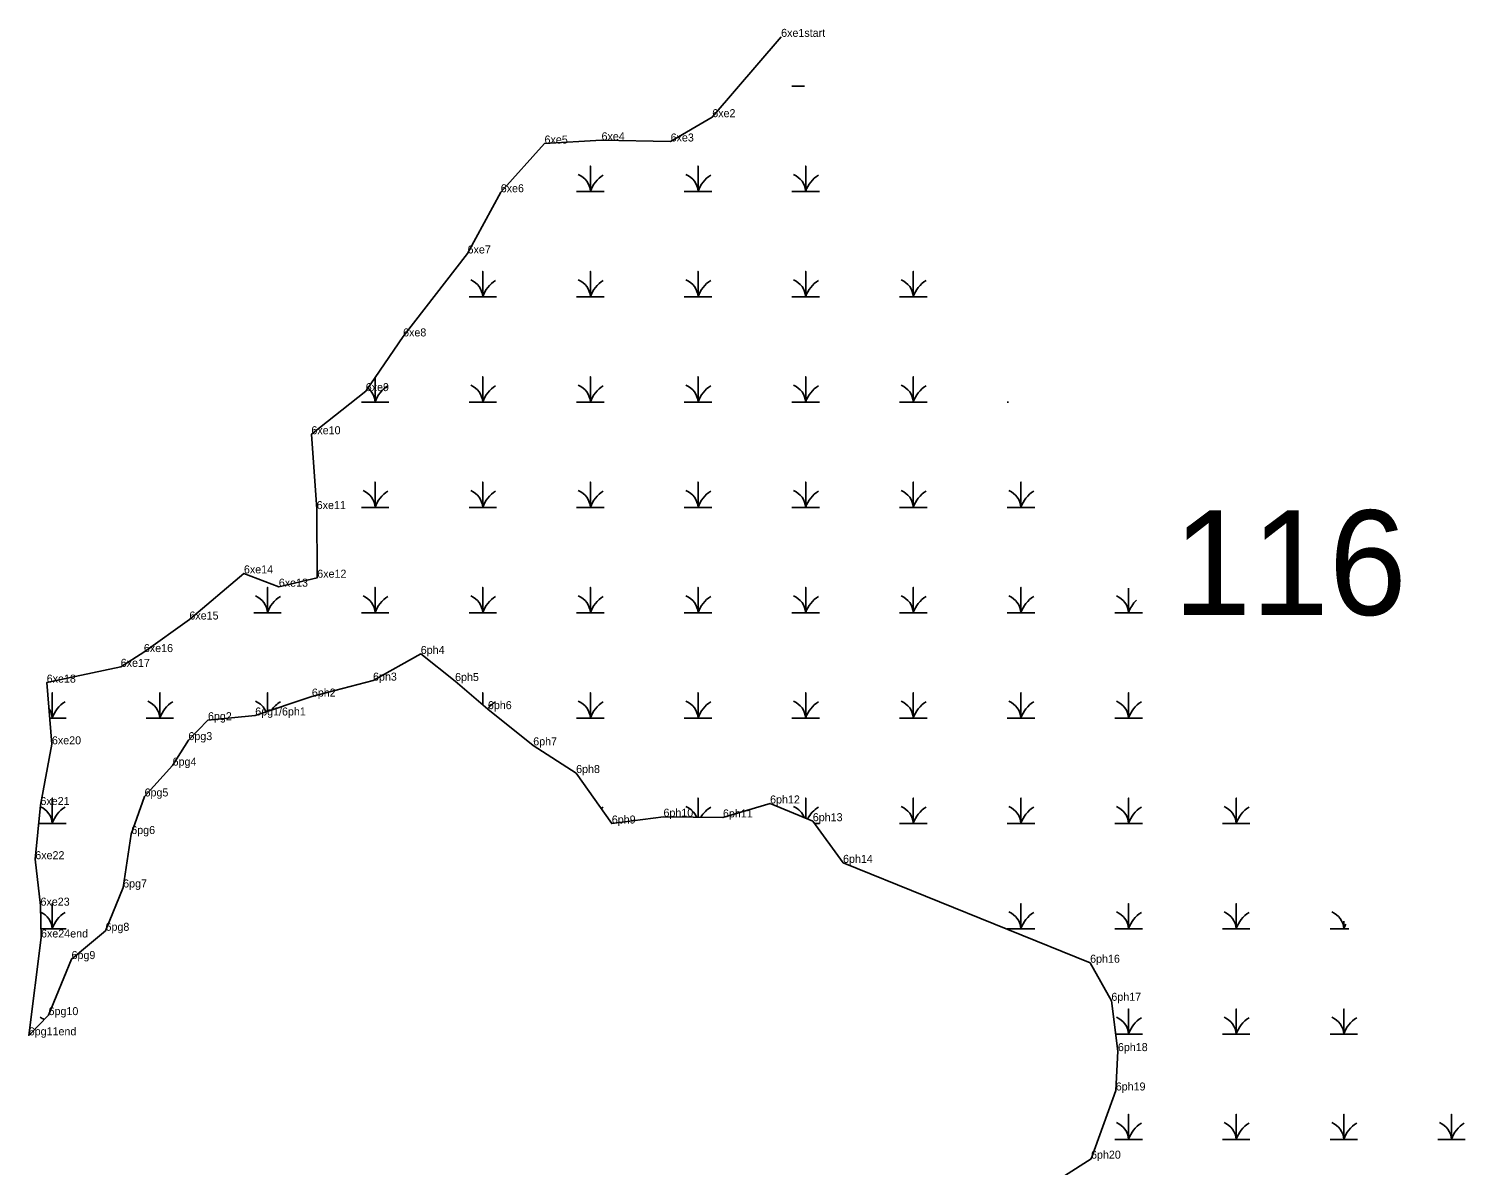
# Model space of a CAD drawing. Extents: x 2072529 to 2268796, y 436423 to 470397.
# Drawn here: x 2149029 to 2149926, y 441098 to 441808 of the extents above; entities that cross this region are included whole.
import ezdxf

# ---------------------------------------------------------------- set-up
doc = ezdxf.new("R2010")
doc.units = 0
for name, color, linetype in [('Default', 7, 'Continuous'), ('Exist Environmental Wetland Boundary', 7, 'Continuous'), ('Exist Environmental Wetland Boundary Cogo Comment', 7, 'Continuous'), ('Exist Environmental Wetland Boundary Cogo Point CELL', 7, 'Continuous'), ('Exist Hydro Swamp or Marsh', 7, 'Continuous')]:
    doc.layers.add(name, color=color, linetype=linetype)

msp = doc.modelspace()

# ---------------------------------------------------------------- linework, layer by layer
at = {"layer": 'Exist Environmental Wetland Boundary'}
for points in [[(2149498.89, 441803.15), (2149455.85, 441752.97), (2149429.84, 441737.79), (2149386.67, 441738.53), (2149351.05, 441736.5), (2149323.69, 441706.08), (2149302.99, 441667.83), (2149262.68, 441616.03), (2149239.35, 441581.88), (2149205.38, 441554.93), (2149208.7, 441508.19), (2149209.04, 441465.32), (2149185.04, 441459.71), (2149163.24, 441468.02), (2149129.16, 441439.2), (2149100.72, 441418.87), (2149086.26, 441409.64), (2149040.01, 441399.78), (2149043.27, 441361.26), (2149036.08, 441323.34), (2149032.87, 441289.49), (2149036.13, 441260.48), (2149036.45, 441240.61)], [(2149036.45, 441240.61), (2149028.78, 441179.47), (2149041.18, 441192.09), (2149055.52, 441227.12), (2149076.76, 441244.76), (2149087.77, 441271.82), (2149092.85, 441305.22), (2149101.14, 441328.7), (2149118.68, 441347.94), (2149128.55, 441363.88), (2149140.78, 441376.31), (2149170.29, 441379.27), (2149205.69, 441391.07), (2149243.9, 441401.04), (2149273.72, 441417.68), (2149295.17, 441400.8), (2149315.67, 441383.22), (2149343.99, 441360.61), (2149370.8, 441343.32), (2149393.09, 441311.77), (2149425.37, 441316.04), (2149462.53, 441315.6), (2149491.99, 441324.3), (2149518.68, 441313.23), (2149537.57, 441287.2)], [(2149628.15, 441061.32), (2149692.51, 441102.42), (2149707.95, 441145.03), (2149709.3, 441169.61), (2149705.22, 441201.05), (2149691.95, 441224.82), (2149537.57, 441287.2)]]:
    msp.add_lwpolyline(points, dxfattribs=at)
at = {"layer": 'Exist Environmental Wetland Boundary Cogo Point CELL'}
for p, q in [((2149498.59, 441803.15), (2149498.59, 441803.15)), ((2149455.85, 441752.97), (2149455.85, 441752.97)), ((2149351.05, 441736.5), (2149351.05, 441736.5)), ((2149386.67, 441738.53), (2149386.67, 441738.53)), ((2149429.84, 441737.79), (2149429.84, 441737.79)), ((2149323.69, 441706.08), (2149323.69, 441706.08)), ((2149302.99, 441667.83), (2149302.99, 441667.83)), ((2149262.68, 441616.03), (2149262.68, 441616.03)), ((2149239.35, 441581.88), (2149239.35, 441581.88)), ((2149205.38, 441554.93), (2149205.38, 441554.93)), ((2149208.7, 441508.19), (2149208.7, 441508.19)), ((2149163.24, 441468.02), (2149163.24, 441468.02)), ((2149209.04, 441465.32), (2149209.04, 441465.32)), ((2149185.04, 441459.71), (2149185.04, 441459.71)), ((2149129.16, 441439.2), (2149129.16, 441439.2)), ((2149100.72, 441418.87), (2149100.72, 441418.87)), ((2149273.72, 441417.68), (2149273.72, 441417.68)), ((2149086.26, 441409.64), (2149086.26, 441409.64)), ((2149243.9, 441401.04), (2149243.9, 441401.04)), ((2149295.17, 441400.8), (2149295.17, 441400.8)), ((2149040.01, 441399.78), (2149040.01, 441399.78)), ((2149205.69, 441391.07), (2149205.69, 441391.07)), ((2149315.67, 441383.22), (2149315.67, 441383.22)), ((2149140.78, 441376.31), (2149140.78, 441376.31)), ((2149170.29, 441379.27), (2149170.29, 441379.27)), ((2149043.27, 441361.26), (2149043.27, 441361.26)), ((2149128.55, 441363.88), (2149128.55, 441363.88)), ((2149343.99, 441360.61), (2149343.99, 441360.61)), ((2149118.68, 441347.94), (2149118.68, 441347.94)), ((2149370.8, 441343.32), (2149370.8, 441343.32)), ((2149036.08, 441323.34), (2149036.08, 441323.34)), ((2149101.14, 441328.7), (2149101.14, 441328.7)), ((2149491.99, 441324.3), (2149491.99, 441324.3)), ((2149393.09, 441311.77), (2149393.09, 441311.77)), ((2149425.37, 441316.04), (2149425.37, 441316.04)), ((2149462.53, 441315.6), (2149462.53, 441315.6)), ((2149518.68, 441313.23), (2149518.68, 441313.23)), ((2149092.85, 441305.22), (2149092.85, 441305.22)), ((2149032.87, 441289.49), (2149032.87, 441289.49)), ((2149537.57, 441287.2), (2149537.57, 441287.2)), ((2149087.77, 441271.82), (2149087.77, 441271.82)), ((2149036.13, 441260.48), (2149036.13, 441260.48)), ((2149036.45, 441240.61), (2149036.45, 441240.61)), ((2149076.76, 441244.76), (2149076.76, 441244.76)), ((2149055.52, 441227.12), (2149055.52, 441227.12)), ((2149691.95, 441224.82), (2149691.95, 441224.82)), ((2149705.22, 441201.05), (2149705.22, 441201.05)), ((2149041.18, 441192.09), (2149041.18, 441192.09)), ((2149028.78, 441179.47), (2149028.78, 441179.47)), ((2149709.3, 441169.61), (2149709.3, 441169.61)), ((2149707.95, 441145.03), (2149707.95, 441145.03)), ((2149692.51, 441102.42), (2149692.51, 441102.42))]:
    msp.add_line(p, q, dxfattribs=at)
at = {"layer": 'Exist Hydro Swamp or Marsh'}
for points in [[(2149505.63, 441772.44), (2149513.41, 441772.44)], [(2149371.13, 441706.64), (2149379.73, 441706.64), (2149379.73, 441722.42), (2149379.73, 441706.64), (2149388.33, 441706.64)], [(2149438.38, 441706.64), (2149446.98, 441706.64), (2149446.98, 441722.42), (2149446.98, 441706.64), (2149455.58, 441706.64)], [(2149505.63, 441706.64), (2149514.23, 441706.64), (2149514.23, 441722.42), (2149514.23, 441706.64), (2149522.83, 441706.64)], [(2149303.88, 441640.84), (2149312.48, 441640.84), (2149312.48, 441656.62), (2149312.48, 441640.84), (2149321.08, 441640.84)], [(2149371.13, 441640.84), (2149379.73, 441640.84), (2149379.73, 441656.62), (2149379.73, 441640.84), (2149388.33, 441640.84)], [(2149438.38, 441640.84), (2149446.98, 441640.84), (2149446.98, 441656.62), (2149446.98, 441640.84), (2149455.58, 441640.84)], [(2149505.63, 441640.84), (2149514.23, 441640.84), (2149514.23, 441656.62), (2149514.23, 441640.84), (2149522.83, 441640.84)], [(2149572.88, 441640.84), (2149581.48, 441640.84), (2149581.48, 441656.62), (2149581.48, 441640.84), (2149590.08, 441640.84)], [(2149236.63, 441575.04), (2149245.23, 441575.04), (2149245.23, 441590.49)], [(2149245.23, 441590.49), (2149245.23, 441575.04), (2149253.83, 441575.04)], [(2149303.88, 441575.04), (2149312.48, 441575.04), (2149312.48, 441590.82), (2149312.48, 441575.04), (2149321.08, 441575.04)], [(2149371.13, 441575.04), (2149379.73, 441575.04), (2149379.73, 441590.82), (2149379.73, 441575.04), (2149388.33, 441575.04)], [(2149438.38, 441575.04), (2149446.98, 441575.04), (2149446.98, 441590.82), (2149446.98, 441575.04), (2149455.58, 441575.04)], [(2149505.63, 441575.04), (2149514.23, 441575.04), (2149514.23, 441590.82), (2149514.23, 441575.04), (2149522.83, 441575.04)], [(2149572.88, 441575.04), (2149581.48, 441575.04), (2149581.48, 441590.82), (2149581.48, 441575.04), (2149590.08, 441575.04)], [(2149640.13, 441575.04), (2149640.94, 441575.04)], [(2149236.63, 441509.24), (2149245.23, 441509.24), (2149245.23, 441525.02), (2149245.23, 441509.24), (2149253.83, 441509.24)], [(2149303.88, 441509.24), (2149312.48, 441509.24), (2149312.48, 441525.02), (2149312.48, 441509.24), (2149321.08, 441509.24)], [(2149371.13, 441509.24), (2149379.73, 441509.24), (2149379.73, 441525.02), (2149379.73, 441509.24), (2149388.33, 441509.24)], [(2149438.38, 441509.24), (2149446.98, 441509.24), (2149446.98, 441525.02), (2149446.98, 441509.24), (2149455.58, 441509.24)], [(2149505.63, 441509.24), (2149514.23, 441509.24), (2149514.23, 441525.02), (2149514.23, 441509.24), (2149522.83, 441509.24)], [(2149572.88, 441509.24), (2149581.48, 441509.24), (2149581.48, 441525.02), (2149581.48, 441509.24), (2149590.08, 441509.24)], [(2149640.13, 441509.24), (2149648.73, 441509.24), (2149648.73, 441525.02), (2149648.73, 441509.24), (2149657.33, 441509.24)], [(2149169.38, 441443.44), (2149177.98, 441443.44), (2149177.98, 441459.22), (2149177.98, 441443.44), (2149186.58, 441443.44)], [(2149236.63, 441443.44), (2149245.23, 441443.44), (2149245.23, 441459.22), (2149245.23, 441443.44), (2149253.83, 441443.44)], [(2149303.88, 441443.44), (2149312.48, 441443.44), (2149312.48, 441459.22), (2149312.48, 441443.44), (2149321.08, 441443.44)], [(2149371.13, 441443.44), (2149379.73, 441443.44), (2149379.73, 441459.22), (2149379.73, 441443.44), (2149388.33, 441443.44)], [(2149438.38, 441443.44), (2149446.98, 441443.44), (2149446.98, 441459.22), (2149446.98, 441443.44), (2149455.58, 441443.44)], [(2149505.63, 441443.44), (2149514.23, 441443.44), (2149514.23, 441459.22), (2149514.23, 441443.44), (2149522.83, 441443.44)], [(2149572.88, 441443.44), (2149581.48, 441443.44), (2149581.48, 441459.22), (2149581.48, 441443.44), (2149590.08, 441443.44)], [(2149640.13, 441443.44), (2149648.73, 441443.44), (2149648.73, 441459.22), (2149648.73, 441443.44), (2149657.33, 441443.44)], [(2149707.38, 441443.44), (2149715.98, 441443.44), (2149715.98, 441458.88)], [(2149715.98, 441458.88), (2149715.98, 441443.44), (2149724.58, 441443.44)], [(2149041.88, 441377.64), (2149043.48, 441377.64), (2149043.48, 441393.42), (2149043.48, 441377.64), (2149052.08, 441377.64)], [(2149102.13, 441377.64), (2149110.73, 441377.64), (2149110.73, 441393.42), (2149110.73, 441377.64), (2149119.33, 441377.64)], [(2149177.98, 441381.84), (2149177.98, 441393.42), (2149177.98, 441381.84)], [(2149312.48, 441385.95), (2149312.48, 441393.42), (2149312.48, 441385.95)], [(2149371.13, 441377.64), (2149379.73, 441377.64), (2149379.73, 441393.42), (2149379.73, 441377.64), (2149388.33, 441377.64)], [(2149438.38, 441377.64), (2149446.98, 441377.64), (2149446.98, 441393.42), (2149446.98, 441377.64), (2149455.58, 441377.64)], [(2149505.63, 441377.64), (2149514.23, 441377.64), (2149514.23, 441393.42), (2149514.23, 441377.64), (2149522.83, 441377.64)], [(2149572.88, 441377.64), (2149581.48, 441377.64), (2149581.48, 441393.42), (2149581.48, 441377.64), (2149590.08, 441377.64)], [(2149640.13, 441377.64), (2149648.73, 441377.64), (2149648.73, 441393.42), (2149648.73, 441377.64), (2149657.33, 441377.64)], [(2149707.38, 441377.64), (2149715.98, 441377.64), (2149715.98, 441393.42), (2149715.98, 441377.64), (2149724.58, 441377.64)], [(2149034.99, 441311.84), (2149043.48, 441311.84), (2149043.48, 441327.62), (2149043.48, 441311.84), (2149052.08, 441311.84)], [(2149446.98, 441315.79), (2149446.98, 441327.62), (2149446.98, 441315.79)], [(2149514.23, 441315.07), (2149514.23, 441327.62), (2149514.23, 441315.07)], [(2149572.88, 441311.84), (2149581.48, 441311.84), (2149581.48, 441327.62), (2149581.48, 441311.84), (2149590.08, 441311.84)], [(2149640.13, 441311.84), (2149648.73, 441311.84), (2149648.73, 441327.62), (2149648.73, 441311.84), (2149657.33, 441311.84)], [(2149707.38, 441311.84), (2149715.98, 441311.84), (2149715.98, 441327.62), (2149715.98, 441311.84), (2149724.58, 441311.84)], [(2149774.63, 441311.84), (2149783.23, 441311.84), (2149783.23, 441327.62), (2149783.23, 441311.84), (2149791.83, 441311.84)], [(2149519.68, 441311.84), (2149522.83, 441311.84)], [(2149036.37, 441246.04), (2149043.48, 441246.04), (2149043.48, 441261.82), (2149043.48, 441246.04), (2149052.08, 441246.04)], [(2149640.13, 441246.04), (2149648.73, 441246.04), (2149648.73, 441261.82), (2149648.73, 441246.04), (2149657.33, 441246.04)], [(2149707.38, 441246.04), (2149715.98, 441246.04), (2149715.98, 441261.82), (2149715.98, 441246.04), (2149724.58, 441246.04)], [(2149774.63, 441246.04), (2149783.23, 441246.04), (2149783.23, 441261.82), (2149783.23, 441246.04), (2149791.83, 441246.04)], [(2149841.88, 441246.04), (2149850.48, 441246.04), (2149850.48, 441250.7)], [(2149850.48, 441250.7), (2149850.48, 441246.04), (2149853.49, 441246.04)], [(2149707.92, 441180.24), (2149715.98, 441180.24), (2149715.98, 441196.02), (2149715.98, 441180.24), (2149724.58, 441180.24)], [(2149774.63, 441180.24), (2149783.23, 441180.24), (2149783.23, 441196.02), (2149783.23, 441180.24), (2149791.83, 441180.24)], [(2149841.88, 441180.24), (2149850.48, 441180.24), (2149850.48, 441196.02), (2149850.48, 441180.24), (2149859.08, 441180.24)], [(2149707.38, 441114.44), (2149715.98, 441114.44), (2149715.98, 441130.22), (2149715.98, 441114.44), (2149724.58, 441114.44)], [(2149774.63, 441114.44), (2149783.23, 441114.44), (2149783.23, 441130.22), (2149783.23, 441114.44), (2149791.83, 441114.44)], [(2149841.88, 441114.44), (2149850.48, 441114.44), (2149850.48, 441130.22), (2149850.48, 441114.44), (2149859.08, 441114.44)], [(2149909.13, 441114.44), (2149917.73, 441114.44), (2149917.73, 441130.22), (2149917.73, 441114.44), (2149926.33, 441114.44)]]:
    msp.add_lwpolyline(points, dxfattribs=at)
for centre, radius, start, end in [((2149367.47, 441705.76), 12.3, 4.14034, 67.53497), ((2149397.97, 441700.58), 19.22, 122.12745, 161.62219), ((2149434.72, 441705.76), 12.3, 4.14034, 67.53497), ((2149465.22, 441700.58), 19.22, 122.12745, 161.62219), ((2149501.97, 441705.76), 12.3, 4.14034, 67.53497), ((2149532.47, 441700.58), 19.22, 122.12745, 161.62219), ((2149300.22, 441639.96), 12.3, 4.14034, 67.53497), ((2149330.72, 441634.78), 19.22, 122.12745, 161.62219), ((2149367.47, 441639.96), 12.3, 4.14034, 67.53497), ((2149397.97, 441634.78), 19.22, 122.12745, 161.62219), ((2149434.72, 441639.96), 12.3, 4.14034, 67.53497), ((2149465.22, 441634.78), 19.22, 122.12745, 161.62219), ((2149501.97, 441639.96), 12.3, 4.14034, 67.53497), ((2149532.47, 441634.78), 19.22, 122.12745, 161.62219), ((2149569.22, 441639.96), 12.3, 4.14034, 67.53497), ((2149599.72, 441634.78), 19.22, 122.12745, 161.62219), ((2149232.97, 441574.16), 12.3, 4.14034, 51.38979), ((2149263.47, 441568.98), 19.22, 122.12745, 161.62219), ((2149300.22, 441574.16), 12.3, 4.14034, 67.53497), ((2149330.72, 441568.98), 19.22, 122.12745, 161.62219), ((2149367.47, 441574.16), 12.3, 4.14034, 67.53497), ((2149397.97, 441568.98), 19.22, 122.12745, 161.62219), ((2149434.72, 441574.16), 12.3, 4.14034, 67.53497), ((2149465.22, 441568.98), 19.22, 122.12745, 161.62219), ((2149501.97, 441574.16), 12.3, 4.14034, 67.53497), ((2149532.47, 441568.98), 19.22, 122.12745, 161.62219), ((2149569.22, 441574.16), 12.3, 4.14034, 67.53497), ((2149599.72, 441568.98), 19.22, 122.12745, 161.62219), ((2149232.97, 441508.36), 12.3, 4.14034, 67.53497), ((2149263.47, 441503.18), 19.22, 122.12745, 161.62219), ((2149300.22, 441508.36), 12.3, 4.14034, 67.53497), ((2149330.72, 441503.18), 19.22, 122.12745, 161.62219), ((2149367.47, 441508.36), 12.3, 4.14034, 67.53497), ((2149397.97, 441503.18), 19.22, 122.12745, 161.62219), ((2149434.72, 441508.36), 12.3, 4.14034, 67.53497), ((2149465.22, 441503.18), 19.22, 122.12745, 161.62219), ((2149501.97, 441508.36), 12.3, 4.14034, 67.53497), ((2149532.47, 441503.18), 19.22, 122.12745, 161.62219), ((2149569.22, 441508.36), 12.3, 4.14034, 67.53497), ((2149599.72, 441503.18), 19.22, 122.12745, 161.62219), ((2149636.47, 441508.36), 12.3, 4.14034, 67.53497), ((2149666.97, 441503.18), 19.22, 122.12745, 161.62219), ((2149165.72, 441442.56), 12.3, 4.14034, 67.53497), ((2149196.22, 441437.38), 19.22, 122.12745, 161.62219), ((2149232.97, 441442.56), 12.3, 4.14034, 67.53497), ((2149263.47, 441437.38), 19.22, 122.12745, 161.62219), ((2149300.22, 441442.56), 12.3, 4.14034, 67.53497), ((2149330.72, 441437.38), 19.22, 122.12745, 161.62219), ((2149367.47, 441442.56), 12.3, 4.14034, 67.53497), ((2149397.97, 441437.38), 19.22, 122.12745, 161.62219), ((2149434.72, 441442.56), 12.3, 4.14034, 67.53497), ((2149465.22, 441437.38), 19.22, 122.12745, 161.62219), ((2149501.97, 441442.56), 12.3, 4.14034, 67.53497), ((2149532.47, 441437.38), 19.22, 122.12745, 161.62219), ((2149569.22, 441442.56), 12.3, 4.14034, 67.53497), ((2149599.72, 441437.38), 19.22, 122.12745, 161.62219), ((2149636.47, 441442.56), 12.3, 4.14034, 67.53497), ((2149666.97, 441437.38), 19.22, 122.12745, 161.62219), ((2149703.72, 441442.56), 12.3, 4.14034, 67.53497), ((2149734.22, 441437.38), 19.22, 133.82698, 161.62219), ((2149031.22, 441376.76), 12.3, 4.14034, 34.34951), ((2149061.72, 441371.58), 19.22, 122.12745, 161.62219), ((2149098.47, 441376.76), 12.3, 4.14034, 67.53497), ((2149128.97, 441371.58), 19.22, 122.12745, 161.62219), ((2149165.72, 441376.76), 12.3, 22.8213, 67.53497), ((2149196.22, 441371.58), 19.22, 122.12745, 144.72138), ((2149330.72, 441371.58), 19.22, 122.12745, 142.26709), ((2149367.47, 441376.76), 12.3, 4.14034, 67.53497), ((2149397.97, 441371.58), 19.22, 122.12745, 161.62219), ((2149434.72, 441376.76), 12.3, 4.14034, 67.53497), ((2149465.22, 441371.58), 19.22, 122.12745, 161.62219), ((2149501.97, 441376.76), 12.3, 4.14034, 67.53497), ((2149532.47, 441371.58), 19.22, 122.12745, 161.62219), ((2149569.22, 441376.76), 12.3, 4.14034, 67.53497), ((2149599.72, 441371.58), 19.22, 122.12745, 161.62219), ((2149636.47, 441376.76), 12.3, 4.14034, 67.53497), ((2149666.97, 441371.58), 19.22, 122.12745, 161.62219), ((2149703.72, 441376.76), 12.3, 4.14034, 67.53497), ((2149734.22, 441371.58), 19.22, 122.12745, 161.62219), ((2149031.22, 441310.96), 12.3, 4.14034, 67.18997), ((2149061.72, 441305.78), 19.22, 122.12745, 161.62219), ((2149397.97, 441305.78), 19.22, 122.12745, 126.84388), ((2149434.72, 441310.96), 12.3, 23.17927, 67.53497), ((2149465.22, 441305.78), 19.22, 122.12745, 148.7194), ((2149501.97, 441310.96), 12.3, 21.21002, 67.53497), ((2149532.47, 441305.78), 19.22, 122.12745, 152.72334), ((2149569.22, 441310.96), 12.3, 4.14034, 67.53497), ((2149599.72, 441305.78), 19.22, 122.12745, 161.62219), ((2149636.47, 441310.96), 12.3, 4.14034, 67.53497), ((2149666.97, 441305.78), 19.22, 122.12745, 161.62219), ((2149703.72, 441310.96), 12.3, 4.14034, 67.53497), ((2149734.22, 441305.78), 19.22, 122.12745, 161.62219), ((2149770.97, 441310.96), 12.3, 4.14034, 67.53497), ((2149801.47, 441305.78), 19.22, 122.12745, 161.62219), ((2149031.22, 441245.16), 12.3, 4.14034, 66.11235), ((2149061.72, 441239.98), 19.22, 122.12745, 161.62219), ((2149636.47, 441245.16), 12.3, 4.14034, 67.53497), ((2149666.97, 441239.98), 19.22, 122.12745, 161.62219), ((2149703.72, 441245.16), 12.3, 4.14034, 67.53497), ((2149734.22, 441239.98), 19.22, 122.12745, 161.62219), ((2149770.97, 441245.16), 12.3, 4.14034, 67.53497), ((2149801.47, 441239.98), 19.22, 122.12745, 161.62219), ((2149838.22, 441245.16), 12.3, 4.14034, 67.53497), ((2149868.72, 441239.98), 19.22, 152.51226, 161.62219), ((2149031.22, 441179.36), 12.3, 53.99833, 67.53497), ((2149703.72, 441179.36), 12.3, 4.14034, 67.53497), ((2149734.22, 441174.18), 19.22, 122.12745, 161.62219), ((2149770.97, 441179.36), 12.3, 4.14034, 67.53497), ((2149801.47, 441174.18), 19.22, 122.12745, 161.62219), ((2149838.22, 441179.36), 12.3, 4.14034, 67.53497), ((2149868.72, 441174.18), 19.22, 122.12745, 161.62219), ((2149703.72, 441113.56), 12.3, 4.14034, 67.53497), ((2149734.22, 441108.38), 19.22, 122.12745, 161.62219), ((2149770.97, 441113.56), 12.3, 4.14034, 67.53497), ((2149801.47, 441108.38), 19.22, 122.12745, 161.62219), ((2149838.22, 441113.56), 12.3, 4.14034, 67.53497), ((2149868.72, 441108.38), 19.22, 122.12745, 161.62219), ((2149905.47, 441113.56), 12.3, 4.14034, 67.53497), ((2149935.97, 441108.38), 19.22, 122.12745, 161.62219)]:
    msp.add_arc(centre, radius, start, end, dxfattribs=at)

# ---------------------------------------------------------------- texts
at = {"layer": 'Default'}
msp.add_text('116', height=65.34, dxfattribs=at).set_placement((2149743.95, 441442.06))
at = {"layer": 'Exist Environmental Wetland Boundary Cogo Comment'}
for s, p in [('6xe1start', (2149498.89, 441803.15)), ('6xe2', (2149455.85, 441752.97)), ('6xe4', (2149386.67, 441738.53)), ('6xe3', (2149429.84, 441737.79)), ('6xe5', (2149351.05, 441736.5)), ('6xe6', (2149323.69, 441706.08)), ('6xe7', (2149302.99, 441667.83)), ('6xe8', (2149262.68, 441616.03)), ('6xe9', (2149239.35, 441581.88)), ('6xe10', (2149205.38, 441554.93)), ('6xe11', (2149208.7, 441508.19)), ('6xe14', (2149163.24, 441468.02)), ('6xe13', (2149185.04, 441459.71)), ('6xe12', (2149209.04, 441465.32)), ('6xe15', (2149129.16, 441439.2)), ('6xe16', (2149100.72, 441418.87)), ('6ph4', (2149273.72, 441417.68)), ('6xe17', (2149086.26, 441409.64)), ('6xe18', (2149040.01, 441399.78)), ('6ph3', (2149243.9, 441401.04)), ('6ph5', (2149295.17, 441400.8)), ('6ph2', (2149205.69, 441391.07)), ('6pg1/6ph1', (2149170.29, 441379.27)), ('6ph6', (2149315.67, 441383.22)), ('6pg2', (2149140.78, 441376.31)), ('6xe20', (2149043.27, 441361.26)), ('6pg3', (2149128.55, 441363.88)), ('6ph7', (2149343.99, 441360.61)), ('6pg4', (2149118.68, 441347.94)), ('6ph8', (2149370.8, 441343.32)), ('6pg5', (2149101.14, 441328.7)), ('6ph12', (2149491.99, 441324.3)), ('6xe21', (2149036.08, 441323.34)), ('6ph10', (2149425.37, 441316.04)), ('6ph11', (2149462.53, 441315.6)), ('6ph9', (2149393.09, 441311.77)), ('6ph13', (2149518.68, 441313.23)), ('6pg6', (2149092.85, 441305.22)), ('6xe22', (2149032.87, 441289.49)), ('6ph14', (2149537.57, 441287.2)), ('6pg7', (2149087.77, 441271.82)), ('6xe23', (2149036.13, 441260.48)), ('6pg8', (2149076.76, 441244.76)), ('6xe24end', (2149036.45, 441240.61)), ('6pg9', (2149055.52, 441227.12)), ('6ph16', (2149691.95, 441224.82)), ('6ph17', (2149705.22, 441201.05)), ('6pg10', (2149041.18, 441192.09)), ('6pg11end', (2149028.78, 441179.47)), ('6ph18', (2149709.3, 441169.61)), ('6ph19', (2149707.95, 441145.03)), ('6ph20', (2149692.51, 441102.42))]:
    msp.add_text(s, height=5, dxfattribs=at).set_placement(p)

doc.saveas('drawing.dxf')
